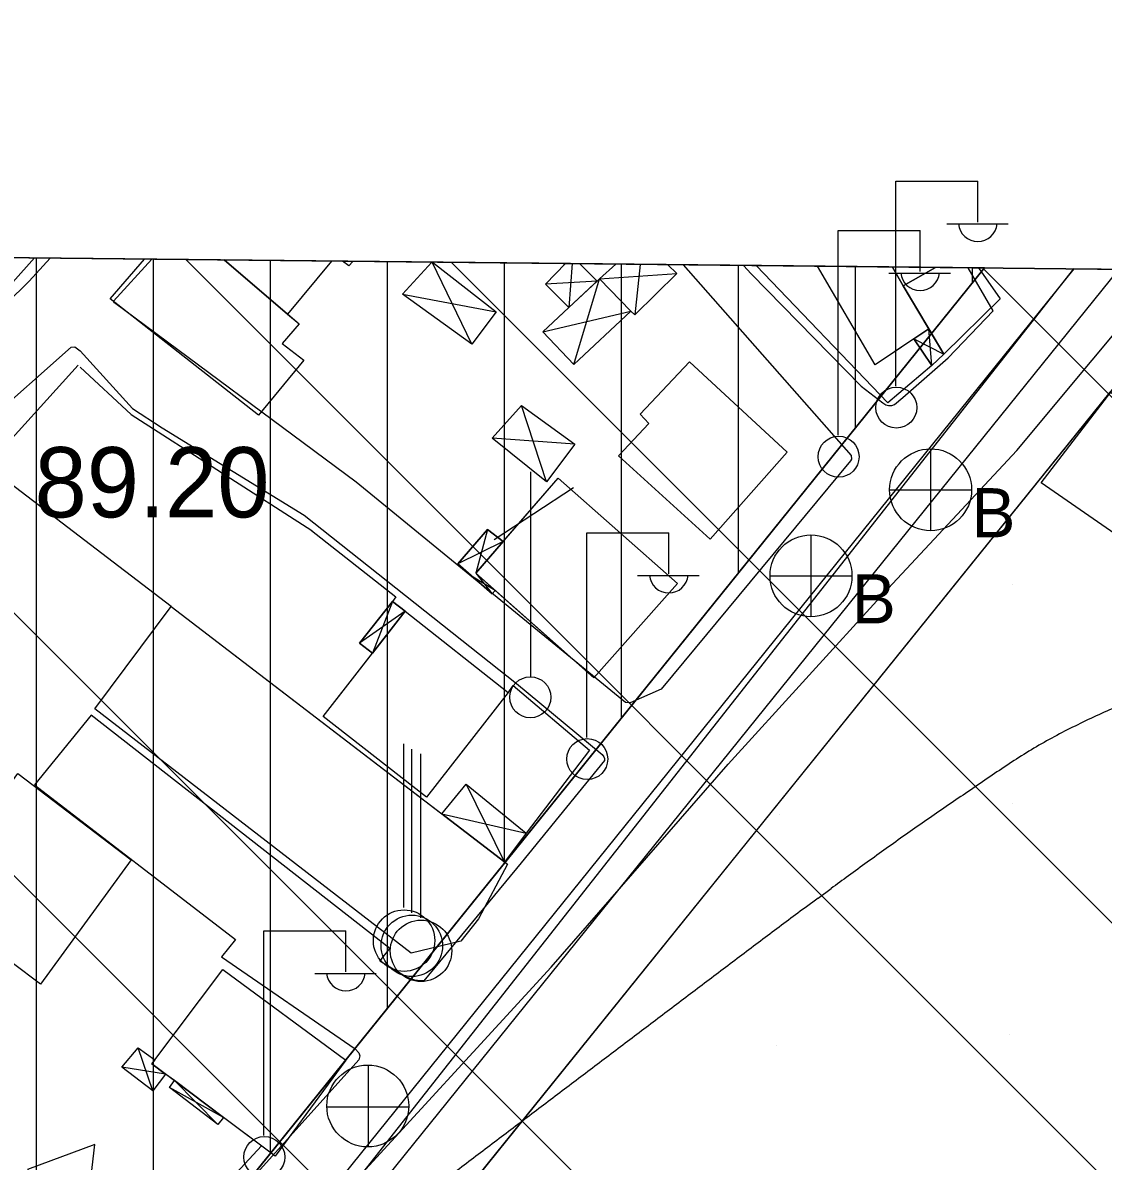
# Model space of a CAD drawing. Extents: x 417995 to 421451, y 4454518 to 4458015.
# Drawn here: x 421067.6 to 421160, y 4457700.7 to 4457798 of the extents above; entities that cross this region are included whole.
import ezdxf

# ---------------------------------------------------------------- set-up
doc = ezdxf.new("R2010")
doc.units = 0
for name, color, linetype in [('ADAKENARI', 7, 'Continuous'), ('B_Mesken', 7, 'Continuous'), ('B_Sundurma', 7, 'Continuous'), ('Default', 7, 'Continuous'), ('Egri_1m', 7, 'Continuous'), ('IPTAL', 7, 'Continuous'), ('KALDIRIM', 7, 'Continuous'), ('PAFTALAMA', 7, 'Continuous'), ('PL_EĞİTİM', 7, 'Continuous'), ('PL_KON_MEV_250', 7, 'Continuous'), ('S_Bayrak_Diregi', 7, 'Continuous'), ('S_Elektrik_Diregi', 7, 'Continuous'), ('S_Rogar_Kapagi', 7, 'Continuous'), ('S_Rogar_Kapagi_Buski', 7, 'Continuous'), ('S_Telefon_Diregi', 7, 'Continuous'), ('S_Trafo_acik_tip', 7, 'Continuous'), ('Sinir_Duvar_tek_tarafa_ait', 7, 'Continuous'), ('Sinir_Tel_bir_taraf', 7, 'Continuous'), ('SN_TR_SIVILASMA', 7, 'Continuous'), ('TR_EĞİTİM', 7, 'Continuous'), ('TR_ORTAYOGUNKONUT', 7, 'Continuous'), ('Y_Kot_Noktasi', 7, 'Continuous'), ('Y_Lejant', 7, 'Continuous'), ('Yol_Sose', 7, 'Continuous')]:
    doc.layers.add(name, color=color, linetype=linetype)

# ---------------------------------------------------------------- blocks, each defined once
blk = doc.blocks.new('POINT_DISPLAY')
at = {"layer": 'Default'}
blk.add_line((0, 0), (0, 0), dxfattribs=at)

msp = doc.modelspace()

# ---------------------------------------------------------------- linework, layer by layer
at = {"layer": 'ADAKENARI'}
for p, q in [((421149.831, 4457777.063), (421072.012, 4457680.6)), ((421168.94, 4457776.861), (421128.831, 4457727.142)), ((421128.831, 4457727.142), (421083.687, 4457671.182))]:
    msp.add_line(p, q, dxfattribs=at)
at = {"layer": 'B_Mesken'}
for points in [[(421084.867, 4457777.748), (421091.264, 4457772.279), (421089.825, 4457770.6), (421091.674, 4457769.177), (421087.776, 4457764.491), (421075.121, 4457774.427), (421078.033, 4457777.82)], [(421084.868, 4457777.748), (421090.272, 4457773.128), (421091.264, 4457772.279), (421089.825, 4457770.6), (421091.674, 4457769.177), (421087.776, 4457764.491), (421075.121, 4457774.427), (421078.033, 4457777.82)], [(421094.03, 4457777.651), (421090.272, 4457773.127), (421084.867, 4457777.748)], [(421094.03, 4457777.651), (421090.272, 4457773.128), (421084.868, 4457777.748)], [(421095.846, 4457777.632), (421095.519, 4457777.237), (421094.961, 4457777.641)], [(421095.846, 4457777.632), (421095.519, 4457777.238), (421094.961, 4457777.641)], [(421141.97, 4457777.144), (421142.894, 4457775.543), (421145.073, 4457771.869), (421140.486, 4457768.787), (421135.554, 4457777.212)], [(421141.97, 4457777.144), (421142.894, 4457775.543), (421145.073, 4457771.869), (421143.803, 4457771.016), (421140.486, 4457768.788), (421135.554, 4457777.212)], [(421145.639, 4457777.105), (421142.894, 4457775.543), (421141.97, 4457777.144)], [(421145.638, 4457777.105), (421142.894, 4457775.543), (421141.97, 4457777.144)], [(421149.334, 4457777.066), (421151.181, 4457774.435), (421146.357, 4457769.705), (421142.894, 4457775.543), (421145.639, 4457777.105)], [(421149.334, 4457777.066), (421151.181, 4457774.435), (421146.357, 4457769.705), (421145.073, 4457771.869), (421142.894, 4457775.543), (421145.638, 4457777.105)]]:
    msp.add_lwpolyline(points, dxfattribs=at)
for points in [[(421132.984, 4457761.321), (421126.403, 4457753.9), (421118.57, 4457761.023), (421121.154, 4457763.781), (421120.416, 4457764.574), (421124.634, 4457769.046)], [(421132.984, 4457761.321), (421126.403, 4457753.9), (421118.57, 4457761.023), (421121.155, 4457763.781), (421120.416, 4457764.574), (421124.634, 4457769.045)], [(421170.639, 4457759.927), (421164.298, 4457752.049), (421154.692, 4457758.705), (421161.017, 4457766.938)], [(421170.639, 4457759.927), (421167.976, 4457756.619), (421164.298, 4457752.049), (421154.692, 4457758.705), (421161.017, 4457766.938)], [(421123.589, 4457750.12), (421116.46, 4457742.038), (421106.356, 4457750.986), (421113.399, 4457759.116)], [(421123.589, 4457750.12), (421116.46, 4457742.038), (421108.03, 4457749.504), (421106.356, 4457750.986), (421108.705, 4457753.697), (421113.399, 4457759.116)], [(421109.069, 4457726.126), (421106.604, 4457721.464), (421105.069, 4457719.537), (421100.842, 4457718.51), (421073.796, 4457739.399), (421080.329, 4457748.14)], [(421103.463, 4457730.42), (421108.828, 4457726.311), (421109.069, 4457726.126), (421106.604, 4457721.464), (421105.069, 4457719.537), (421100.843, 4457718.51), (421073.796, 4457739.399), (421080.329, 4457748.14)], [(421102.146, 4457731.855), (421093.316, 4457738.744), (421100.325, 4457747.729), (421109.133, 4457740.786)], [(421102.146, 4457731.855), (421093.316, 4457738.744), (421097.545, 4457744.165), (421100.325, 4457747.729), (421109.134, 4457740.786)], [(421069.169, 4457715.881), (421059.431, 4457723.157), (421067.207, 4457733.877), (421076.908, 4457726.509)], [(421069.169, 4457715.881), (421059.431, 4457723.157), (421067.207, 4457733.877), (421076.908, 4457726.509)], [(421084.749, 4457717.128), (421095.239, 4457709.38), (421089.218, 4457701.187), (421078.679, 4457709.068)], [(421084.803, 4457704.489), (421080.6, 4457707.632), (421079.848, 4457708.194), (421078.679, 4457709.068), (421078.941, 4457709.416), (421084.749, 4457717.128), (421095.239, 4457709.38), (421089.218, 4457701.187)]]:
    msp.add_lwpolyline(points, close=True, dxfattribs=at)
at = {"layer": 'B_Sundurma'}
for p, q in [((421106.019, 4457770.552), (421102.637, 4457777.56)), ((421114.598, 4457777.433), (421114.326, 4457773.69)), ((421120.401, 4457777.372), (421119.964, 4457773.071)), ((421114.743, 4457768.804), (421116.946, 4457776.128)), ((421116.946, 4457776.128), (421123.542, 4457776.593)), ((421116.737, 4457775.934), (421112.318, 4457775.692)), ((421100.092, 4457774.814), (421108.105, 4457773.324)), ((421112.081, 4457771.6), (421119.597, 4457773.37)), ((421145.348, 4457768.731), (421145.073, 4457771.869)), ((421143.803, 4457771.016), (421146.357, 4457769.705)), ((421112.395, 4457758.805), (421110.268, 4457765.318)), ((421114.822, 4457762.003), (421107.754, 4457762.517)), ((421107.368, 4457754.709), (421106.356, 4457750.986)), ((421108.704, 4457753.697), (421104.811, 4457751.773)), ((421106.356, 4457750.986), (421107.766, 4457749.236)), ((421108.029, 4457749.504), (421106.129, 4457750.642)), ((421099.245, 4457748.577), (421097.545, 4457744.164)), ((421100.325, 4457747.729), (421096.429, 4457745.016)), ((421105.535, 4457732.962), (421108.827, 4457726.311)), ((421103.463, 4457730.42), (421110.653, 4457728.768)), ((421078.756, 4457706.769), (421077.509, 4457710.442)), ((421079.848, 4457708.194), (421076.117, 4457708.773)), ((421084.323, 4457703.879), (421080.6, 4457707.632)), ((421084.803, 4457704.489), (421080.173, 4457707.045))]:
    msp.add_line(p, q, dxfattribs=at)
for points in [[(421102.661, 4457777.559), (421108.105, 4457773.324), (421106.019, 4457770.552), (421100.092, 4457774.814), (421102.597, 4457777.56)], [(421102.661, 4457777.559), (421108.105, 4457773.324), (421106.019, 4457770.552), (421100.092, 4457774.815), (421102.597, 4457777.56)], [(421114.039, 4457777.439), (421112.318, 4457775.692), (421114.326, 4457773.69), (421116.737, 4457775.934), (421115.261, 4457777.426)], [(421115.261, 4457777.426), (421116.737, 4457775.934), (421114.326, 4457773.69), (421112.318, 4457775.692), (421114.039, 4457777.439)], [(421122.78, 4457777.347), (421123.542, 4457776.593), (421119.964, 4457773.071), (421119.597, 4457773.37), (421116.946, 4457776.128), (421118.328, 4457777.394)], [(421122.781, 4457777.347), (421123.542, 4457776.593), (421119.964, 4457773.072), (421119.597, 4457773.37), (421116.946, 4457776.128), (421118.328, 4457777.394)]]:
    msp.add_lwpolyline(points, dxfattribs=at)
for points in [[(421112.081, 4457771.6), (421114.743, 4457768.804), (421119.597, 4457773.37), (421116.946, 4457776.128)], [(421119.597, 4457773.37), (421114.743, 4457768.804), (421112.081, 4457771.6), (421114.326, 4457773.69), (421116.737, 4457775.934), (421116.946, 4457776.128)], [(421143.803, 4457771.016), (421145.348, 4457768.731), (421146.357, 4457769.705), (421145.073, 4457771.869)], [(421146.357, 4457769.705), (421145.348, 4457768.731), (421143.803, 4457771.016), (421145.073, 4457771.869)], [(421114.822, 4457762.003), (421112.395, 4457758.805), (421107.754, 4457762.517), (421110.268, 4457765.318)], [(421114.822, 4457762.003), (421112.395, 4457758.805), (421107.754, 4457762.517), (421110.268, 4457765.318)], [(421108.704, 4457753.697), (421107.368, 4457754.709), (421104.811, 4457751.773), (421107.766, 4457749.236), (421108.029, 4457749.504), (421106.356, 4457750.986)], [(421108.705, 4457753.697), (421106.356, 4457750.986), (421108.03, 4457749.504), (421107.766, 4457749.236), (421104.811, 4457751.773), (421107.368, 4457754.709)], [(421100.325, 4457747.729), (421099.245, 4457748.577), (421096.429, 4457745.016), (421097.545, 4457744.164)], [(421100.325, 4457747.729), (421097.545, 4457744.165), (421096.429, 4457745.016), (421099.245, 4457748.577)], [(421103.463, 4457730.42), (421105.535, 4457732.962), (421110.653, 4457728.768), (421108.827, 4457726.311)], [(421108.828, 4457726.311), (421103.463, 4457730.42), (421105.535, 4457732.962), (421110.654, 4457728.768)], [(421079.848, 4457708.194), (421078.756, 4457706.769), (421076.117, 4457708.773), (421077.509, 4457710.442), (421078.941, 4457709.416), (421078.679, 4457709.068)], [(421078.941, 4457709.416), (421078.679, 4457709.068), (421079.848, 4457708.194), (421078.756, 4457706.769), (421076.117, 4457708.773), (421077.509, 4457710.442)], [(421084.803, 4457704.489), (421084.323, 4457703.879), (421080.173, 4457707.045), (421080.6, 4457707.632)], [(421084.803, 4457704.489), (421084.323, 4457703.879), (421080.173, 4457707.045), (421080.6, 4457707.632)]]:
    msp.add_lwpolyline(points, close=True, dxfattribs=at)
at = {"layer": 'Egri_1m'}
for q in [(421136.734, 4457724.044), (421134.497, 4457722.396)]:
    msp.add_line((421135.615, 4457723.221), q, dxfattribs=at)
for points in [[(421197.41, 4457744.152), (421195.411, 4457744.229), (421193.412, 4457744.275), (421191.412, 4457744.289), (421189.412, 4457744.277), (421187.412, 4457744.242), (421185.413, 4457744.187), (421183.414, 4457744.106), (421181.418, 4457743.987), (421179.425, 4457743.815), (421177.439, 4457743.586), (421175.459, 4457743.298), (421173.489, 4457742.958), (421171.526, 4457742.575), (421169.571, 4457742.149), (421167.627, 4457741.681), (421165.696, 4457741.161), (421163.787, 4457740.564), (421161.908, 4457739.879), (421160.064, 4457739.105), (421158.251, 4457738.26), (421156.463, 4457737.364), (421154.707, 4457736.406), (421152.993, 4457735.375), (421151.319, 4457734.281), (421149.661, 4457733.162), (421148.009, 4457732.035), (421146.359, 4457730.904), (421144.713, 4457729.769), (421143.073, 4457728.624), (421141.442, 4457727.467), (421139.819, 4457726.298), (421138.202, 4457725.121), (421136.734, 4457724.044)], [(421134.497, 4457722.396), (421132.891, 4457721.204), (421131.289, 4457720.007), (421129.69, 4457718.806), (421128.092, 4457717.602), (421126.495, 4457716.398), (421124.9, 4457715.193), (421123.304, 4457713.987), (421121.709, 4457712.78), (421120.114, 4457711.573), (421118.519, 4457710.367), (421116.924, 4457709.16), (421115.329, 4457707.953), (421113.734, 4457706.746), (421112.139, 4457705.54), (421110.544, 4457704.333), (421108.949, 4457703.126), (421107.354, 4457701.919), (421105.759, 4457700.713), (421104.165, 4457699.506), (421102.57, 4457698.299), (421100.975, 4457697.093), (421099.38, 4457695.886), (421097.785, 4457694.679), (421096.19, 4457693.472), (421094.595, 4457692.266), (421093, 4457691.059), (421091.405, 4457689.852), (421089.81, 4457688.646), (421088.215, 4457687.439), (421086.62, 4457686.232), (421085.025, 4457685.025), (421083.43, 4457683.819), (421081.835, 4457682.612), (421080.24, 4457681.405), (421078.645, 4457680.199), (421077.05, 4457678.992), (421075.455, 4457677.785), (421074.122, 4457676.776)]]:
    msp.add_spline(points, degree=3, dxfattribs=at)
at = {"layer": 'IPTAL'}
for p, q in [((421157.431, 4457776.982), (421072.181, 4457668.633)), ((421295.361, 4457775.524), (421157.431, 4457776.982))]:
    msp.add_line(p, q, dxfattribs=at)
at = {"layer": 'KALDIRIM'}
for p, q in [((421157.474, 4457776.982), (421076.682, 4457676.833)), ((421161.296, 4457776.941), (421124.501, 4457731.33)), ((421124.501, 4457731.33), (421079.017, 4457674.949))]:
    msp.add_line(p, q, dxfattribs=at)
at = {"layer": 'PAFTALAMA'}
msp.add_line((421295.361, 4457775.524), (419168.177, 4457798.015), dxfattribs=at)
at = {"layer": 'PL_EĞİTİM'}
msp.add_lwpolyline([(421294.503, 4457693.234), (421260.802, 4457708.402), (421160.55, 4457766.46), (421128.831, 4457727.142), (421088.511, 4457677.162), (421179.631, 4457603.914), (421288.488, 4457547.703), (421293.053, 4457554.218)], dxfattribs=at)
at = {"layer": 'PL_KON_MEV_250'}
msp.add_line((421149.831, 4457777.063), (420957.85, 4457779.093), dxfattribs=at)
msp.add_lwpolyline([(420951.007, 4457579.667), (421060.317, 4457668.842), (421061.909, 4457670.175), (421063.466, 4457671.549), (421064.987, 4457672.964), (421066.47, 4457674.417), (421067.916, 4457675.908), (421069.322, 4457677.437), (421070.687, 4457679.001), (421072.012, 4457680.6), (421149.831, 4457777.063)], dxfattribs=at)
at = {"layer": 'S_Bayrak_Diregi'}
for p, q in [((421100.222, 4457722.412), (421100.222, 4457736.412)), ((421100.889, 4457721.966), (421100.889, 4457735.966)), ((421101.671, 4457721.54), (421101.671, 4457735.54))]:
    msp.add_line(p, q, dxfattribs=at)
for centre in [(421100.229, 4457719.594), (421100.896, 4457719.149), (421101.678, 4457718.722)]:
    msp.add_circle(centre, 2.625, dxfattribs=at)
at = {"layer": 'S_Elektrik_Diregi'}
for p, q in [((421142.267, 4457766.975), (421142.267, 4457784.475)), ((421142.267, 4457784.475), (421149.267, 4457784.475)), ((421149.267, 4457780.975), (421149.267, 4457784.475)), ((421137.33, 4457762.774), (421137.33, 4457780.274)), ((421137.33, 4457780.274), (421144.33, 4457780.274)), ((421144.33, 4457776.774), (421144.33, 4457780.274)), ((421146.607, 4457780.835), (421151.857, 4457780.835)), ((421141.67, 4457776.634), (421146.92, 4457776.634)), ((421115.852, 4457736.94), (421115.852, 4457754.44)), ((421115.852, 4457754.44), (421122.852, 4457754.44)), ((421122.852, 4457750.94), (421122.852, 4457754.44)), ((421120.192, 4457750.8), (421125.442, 4457750.8)), ((421088.253, 4457702.937), (421088.253, 4457720.437)), ((421088.253, 4457720.437), (421095.253, 4457720.437)), ((421095.253, 4457716.937), (421095.253, 4457720.437)), ((421092.593, 4457716.797), (421097.843, 4457716.797))]:
    msp.add_line(p, q, dxfattribs=at)
for centre in [(421142.303, 4457765.139), (421137.366, 4457760.939), (421115.888, 4457735.105), (421088.289, 4457701.102)]:
    msp.add_circle(centre, 1.75, dxfattribs=at)
for centre in [(421149.267, 4457780.988), (421144.331, 4457776.787), (421122.853, 4457750.953), (421095.254, 4457716.95)]:
    msp.add_arc(centre, 1.658, 184.83843, 355.14641, dxfattribs=at)
at = {"layer": 'S_Rogar_Kapagi'}
for p, q in [((421097.179, 4457701.937), (421097.179, 4457708.937)), ((421093.609, 4457705.402), (421100.609, 4457705.402))]:
    msp.add_line(p, q, dxfattribs=at)
msp.add_circle((421097.126, 4457705.466), 3.5, dxfattribs=at)
at = {"layer": 'S_Rogar_Kapagi_Buski'}
for p, q in [((421145.232, 4457761.616), (421145.232, 4457754.616)), ((421141.732, 4457758.116), (421148.732, 4457758.116)), ((421135.009, 4457754.262), (421135.009, 4457747.262)), ((421131.509, 4457750.762), (421138.509, 4457750.762))]:
    msp.add_line(p, q, dxfattribs=at)
for centre in [(421145.232, 4457758.116), (421135.009, 4457750.762)]:
    msp.add_circle(centre, 3.5, dxfattribs=at)
at = {"layer": 'S_Telefon_Diregi'}
for p, q in [((421111.057, 4457742.134), (421111.057, 4457759.634)), ((421107.942, 4457753.859), (421114.697, 4457758.304))]:
    msp.add_line(p, q, dxfattribs=at)
msp.add_circle((421111.022, 4457740.384), 1.754, dxfattribs=at)
at = {"layer": 'S_Trafo_acik_tip'}
msp.add_lwpolyline([(421073.074, 4457695.764), (421073.809, 4457702.169), (421068.034, 4457700.034)], close=True, dxfattribs=at)
at = {"layer": 'Sinir_Duvar_tek_tarafa_ait'}
for points in [[(421068.658, 4457777.919), (421064.686, 4457773.529), (421059.886, 4457769.669), (421056.948, 4457767.472), (421055.072, 4457766.358), (421054.236, 4457765.982), (421052.958, 4457765.71), (421051.501, 4457765.577), (421049.791, 4457765.567), (421048.522, 4457765.559), (421047.86, 4457765.647), (421047.416, 4457766.112), (421045.967, 4457778.159)], [(421080.329, 4457748.14), (421064.557, 4457760.146), (421072.369, 4457768.763)], [(421145.348, 4457768.731), (421141.577, 4457765.555)], [(421109.06, 4457740.693), (421109.551, 4457741.389), (421116.082, 4457735.86), (421110.653, 4457728.768)], [(421088.056, 4457702.056), (421070.598, 4457683.222)]]:
    msp.add_lwpolyline(points, dxfattribs=at)
at = {"layer": 'Sinir_Tel_bir_taraf'}
for points in [[(421141.577, 4457765.555), (421130.318, 4457777.267)], [(421072.554, 4457768.595), (421076.901, 4457764.551), (421092.335, 4457754.633)], [(421092.329, 4457754.637), (421099.518, 4457748.959), (421099.245, 4457748.577)]]:
    msp.add_lwpolyline(points, dxfattribs=at)
at = {"layer": 'SN_TR_SIVILASMA'}
for p, q in [((421292.483, 4457499.541), (421013.52, 4457778.504)), ((421292.714, 4457521.76), (421036.211, 4457778.264)), ((421293.178, 4457566.198), (421081.592, 4457777.784)), ((421293.41, 4457588.417), (421104.282, 4457777.544)), ((421293.873, 4457632.855), (421149.663, 4457777.064))]:
    msp.add_line(p, q, dxfattribs=at)
at = {"layer": 'TR_ORTAYOGUNKONUT'}
for p, q in [((421068.817, 4457676.888), (421068.817, 4457777.919)), ((421078.817, 4457689.035), (421078.817, 4457777.814)), ((421088.817, 4457701.431), (421088.817, 4457777.708)), ((421098.817, 4457713.827), (421098.817, 4457777.602)), ((421108.817, 4457726.223), (421108.817, 4457777.496)), ((421118.817, 4457738.618), (421118.817, 4457777.391)), ((421128.817, 4457751.014), (421128.817, 4457777.285)), ((421138.817, 4457763.41), (421138.817, 4457777.179)), ((421148.817, 4457775.806), (421148.817, 4457777.073))]:
    msp.add_line(p, q, dxfattribs=at)
at = {"layer": 'Y_Lejant'}
msp.add_lwpolyline([(419168.178, 4457798.013), (421295.363, 4457775.522), (421266.409, 4454999.402), (419138.442, 4455021.89)], close=True, dxfattribs=at)
at = {"layer": 'Yol_Sose'}
for points in [[(421069.997, 4457777.905), (421068.177, 4457775.949), (421062.299, 4457770.163), (421056.318, 4457765.361), (421055.006, 4457764.59), (421054.014, 4457764.143), (421052.812, 4457763.925), (421050.14, 4457763.845), (421049.021, 4457763.961), (421047.784, 4457764.185), (421047.046, 4457764.385), (421046.56, 4457764.672), (421046.247, 4457764.972), (421046.105, 4457765.191), (421045.974, 4457765.556), (421045.181, 4457771.306), (421044.333, 4457778.176)], [(421124.075, 4457777.333), (421138.433, 4457761.036), (421138.462, 4457760.719), (421138.371, 4457760.584), (421122.208, 4457741.092), (421119.556, 4457739.909), (421119.153, 4457739.928), (421096.124, 4457758.77), (421075.476, 4457774.079), (421075.395, 4457774.218), (421075.394, 4457774.229), (421078.682, 4457777.813)], [(421129.254, 4457777.278), (421129.895, 4457776.552), (421139.308, 4457766.96), (421140.777, 4457765.816), (421141.139, 4457765.547), (421141.395, 4457765.378), (421141.633, 4457765.318), (421141.905, 4457765.322), (421142.157, 4457765.403), (421142.869, 4457765.994), (421146.745, 4457769.377), (421150.588, 4457773.399)], [(421094.707, 4457697.617), (421112.816, 4457717.321), (421127.935, 4457734.673), (421141.202, 4457749.25), (421152.613, 4457761.483), (421165.479, 4457776.895)], [(421150.588, 4457773.399), (421148.447, 4457777.075)], [(421046.911, 4457691.455), (421043.875, 4457697.181), (421041.88, 4457701.494), (421040.877, 4457705.441), (421039.955, 4457708.598), (421039.525, 4457711.14), (421039.553, 4457712.7), (421039.624, 4457714.336), (421044.974, 4457731.76), (421045.353, 4457743.426), (421045.611, 4457754.026), (421045.991, 4457755.061), (421046.492, 4457755.774), (421047.224, 4457756.559), (421048.327, 4457757.448), (421051.624, 4457759.013), (421057.559, 4457760.26), (421059.548, 4457761.144), (421064.372, 4457763.745), (421071.774, 4457770.295), (421072.08, 4457770.314), (421072.539, 4457769.988), (421077.017, 4457765.072)], [(421077.017, 4457765.072), (421079.566, 4457763.399), (421091.7, 4457755.958), (421109.825, 4457741.572), (421117.171, 4457735.506), (421117.312, 4457735.297), (421117.366, 4457735.163), (421117.351, 4457734.98), (421110.232, 4457726.226), (421101.916, 4457716.163), (421101.641, 4457716.15), (421101.157, 4457716.201), (421100.43, 4457716.471), (421098.168, 4457717.845), (421099.022, 4457718.926), (421073.484, 4457738.861), (421068.643, 4457732.894), (421085.837, 4457719.683), (421084.625, 4457718.223), (421096.042, 4457710.348), (421096.377, 4457709.995), (421096.454, 4457709.759), (421096.365, 4457709.42), (421084.636, 4457696.371)]]:
    msp.add_lwpolyline(points, dxfattribs=at)

# ---------------------------------------------------------------- block references
at = {"layer": 'TR_EĞİTİM', "xscale": 0.1, "yscale": 0.10000000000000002}
for p in [(421152.206, 4457750.056), (421152.206, 4457731.344), (421132.326, 4457730.361), (421151.934, 4457711.609), (421132.054, 4457710.626)]:
    msp.add_blockref('POINT_DISPLAY', p, dxfattribs=at)

# ---------------------------------------------------------------- texts
at = {"layer": 'S_Rogar_Kapagi_Buski'}
for p in [(421148.732, 4457754.052), (421138.509, 4457746.698)]:
    msp.add_text('B', height=4.2, dxfattribs=at).set_placement(p)
at = {"layer": 'Y_Kot_Noktasi'}
msp.add_text('89.20', height=6, dxfattribs=at).set_placement((421068.652, 4457755.757))

doc.saveas('drawing.dxf')
